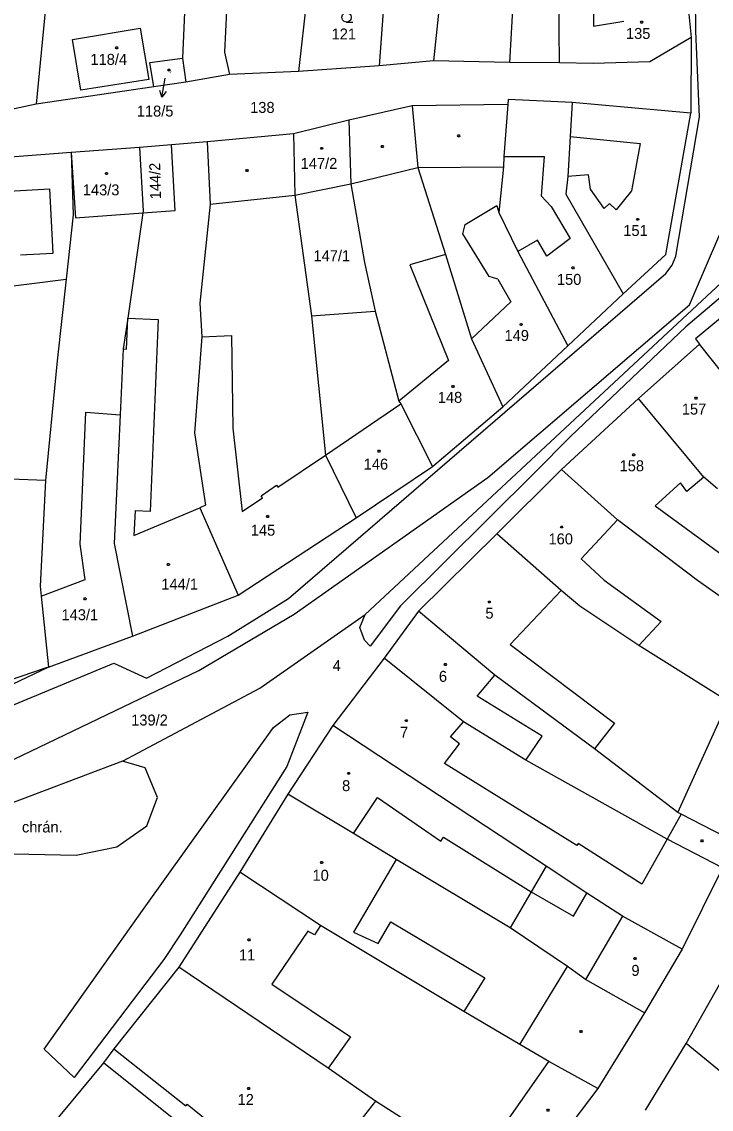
# Model space of a CAD drawing. Extents: x -609861 to -605046, y -1120287 to -1116307.
# Drawn here: x -607182.8 to -607075.8, y -1119241 to -1119072.1 of the extents above; entities that cross this region are included whole.
import ezdxf

# ---------------------------------------------------------------- set-up
doc = ezdxf.new("R2010")
doc.units = 0
for name, color, linetype in [('Vrstva 1', 7, 'Continuous'), ('Vrstva 2', 7, 'Continuous'), ('Vrstva 3', 7, 'Continuous'), ('Vrstva 4', 7, 'Continuous'), ('Vrstva 5', 7, 'Continuous'), ('Vrstva 7', 7, 'Continuous')]:
    doc.layers.add(name, color=color, linetype=linetype)

msp = doc.modelspace()

# ---------------------------------------------------------------- linework, layer by layer
at = {"layer": 'Vrstva 1'}
for p, q in [((-607177.13, -1119049.03), (-607180.57, -1119084.92)), ((-607156.72, -1119050.93), (-607157.86, -1119077.79)), ((-607125.42, -1119052.88), (-607127.32, -1119078.97)), ((-607138.24, -1119065.36), (-607139.85, -1119079.88)), ((-607079.85, -1119064.51), (-607078.88, -1119074.59)), ((-607117.62, -1119066.23), (-607118.89, -1119078.2)), ((-607106.4, -1119066.83), (-607107.08, -1119078.48)), ((-607099.3, -1119078.52), (-607099.45, -1119067.53)), ((-607151.03, -1119070.44), (-607151.35, -1119076.87)), ((-607174.95, -1119074.9), (-607164.43, -1119073.13)), ((-607164.43, -1119073.13), (-607163.09, -1119081.09)), ((-607173.66, -1119082.75), (-607174.95, -1119074.9)), ((-607078.88, -1119074.59), (-607085.32, -1119078.36)), ((-607078.88, -1119074.59), (-607078.94, -1119086.34)), ((-607151.35, -1119076.87), (-607150.54, -1119080.33)), ((-607162.91, -1119078.48), (-607157.86, -1119077.79)), ((-607162.29, -1119082.26), (-607162.91, -1119078.48)), ((-607157.86, -1119077.79), (-607157.35, -1119081.5)), ((-607127.32, -1119078.97), (-607139.85, -1119079.88)), ((-607118.89, -1119078.2), (-607127.32, -1119078.97)), ((-607107.08, -1119078.48), (-607118.89, -1119078.2)), ((-607099.3, -1119078.52), (-607107.08, -1119078.48)), ((-607094.07, -1119078.6), (-607099.3, -1119078.52)), ((-607085.32, -1119078.36), (-607094.07, -1119078.6)), ((-607150.54, -1119080.33), (-607157.35, -1119081.5)), ((-607139.85, -1119079.88), (-607150.54, -1119080.33)), ((-607162.29, -1119082.26), (-607180.57, -1119084.92)), ((-607163.09, -1119081.09), (-607173.66, -1119082.75)), ((-607157.35, -1119081.5), (-607162.29, -1119082.26)), ((-607107.28, -1119084.22), (-607107.36, -1119085.01)), ((-607097.36, -1119084.67), (-607107.28, -1119084.22)), ((-607180.57, -1119084.92), (-607202.87, -1119089.77)), ((-607122.18, -1119085.21), (-607132.02, -1119087.42)), ((-607107.36, -1119085.01), (-607122.18, -1119085.21)), ((-607122.18, -1119085.21), (-607121.33, -1119094.77)), ((-607107.36, -1119085.01), (-607107.96, -1119093.08)), ((-607097.36, -1119084.67), (-607097.66, -1119089.95)), ((-607078.94, -1119086.34), (-607097.36, -1119084.67)), ((-607132.02, -1119087.42), (-607140.62, -1119089.53)), ((-607132.02, -1119087.42), (-607131.71, -1119097.28)), ((-607082.82, -1119108.27), (-607078.94, -1119086.34)), ((-607154.04, -1119090.78), (-607159.56, -1119091.24)), ((-607140.62, -1119089.53), (-607154.04, -1119090.78)), ((-607154.04, -1119090.78), (-607153.55, -1119100.46)), ((-607140.62, -1119089.53), (-607140.41, -1119099.04)), ((-607097.66, -1119089.95), (-607098, -1119096.15)), ((-607175.16, -1119092.45), (-607191.87, -1119093.72)), ((-607164.54, -1119091.65), (-607175.16, -1119092.45)), ((-607175.16, -1119092.45), (-607174.83, -1119102.14)), ((-607159.56, -1119091.24), (-607164.54, -1119091.65)), ((-607164.54, -1119091.65), (-607163.98, -1119101.5)), ((-607158.98, -1119101.43), (-607159.56, -1119091.24)), ((-607107.96, -1119093.08), (-607108.01, -1119094.65)), ((-607121.33, -1119094.77), (-607117.03, -1119108.29)), ((-607108.01, -1119094.65), (-607108.73, -1119101.76)), ((-607098, -1119096.15), (-607098.36, -1119098.9)), ((-607140.41, -1119099.04), (-607131.71, -1119097.28)), ((-607131.71, -1119097.28), (-607129.6, -1119109.52)), ((-607079.14, -1119116.06), (-607071.01, -1119097.07)), ((-607140.41, -1119099.04), (-607137.81, -1119117.78)), ((-607098.36, -1119098.9), (-607089.41, -1119114.39)), ((-607153.55, -1119100.46), (-607155.14, -1119115.85)), ((-607174.83, -1119102.14), (-607175.93, -1119112.08)), ((-607164.02, -1119101.8), (-607166.35, -1119118.15)), ((-607164.02, -1119101.8), (-607158.98, -1119101.43)), ((-607163.98, -1119101.5), (-607164.02, -1119101.8)), ((-607108.73, -1119101.76), (-607105.8, -1119107.83)), ((-607105.8, -1119107.83), (-607098.01, -1119122.44)), ((-607129.6, -1119109.52), (-607127.92, -1119117.07)), ((-607117.03, -1119108.29), (-607112.99, -1119121.37)), ((-607089.41, -1119114.39), (-607082.82, -1119108.27)), ((-607065.74, -1119111.07), (-607078.21, -1119121.36)), ((-607190.48, -1119113.94), (-607175.93, -1119112.08)), ((-607175.93, -1119112.08), (-607177.33, -1119124.77)), ((-607129.49, -1119164.18), (-607073.44, -1119111.97)), ((-607098.01, -1119122.44), (-607089.41, -1119114.39)), ((-607155.14, -1119115.85), (-607154.84, -1119121.05)), ((-607110.47, -1119142.88), (-607079.14, -1119116.06)), ((-607166.35, -1119118.15), (-607167.07, -1119122.93)), ((-607137.81, -1119117.78), (-607127.92, -1119117.07)), ((-607137.81, -1119117.78), (-607135.63, -1119139.4)), ((-607127.92, -1119117.07), (-607124.28, -1119131.03)), ((-607154.84, -1119121.05), (-607156.01, -1119135.97)), ((-607112.99, -1119121.37), (-607108.12, -1119131.93)), ((-607078.21, -1119121.36), (-607077.6, -1119122.17)), ((-607167.07, -1119122.93), (-607167.52, -1119133.14)), ((-607108.12, -1119131.93), (-607098.01, -1119122.44)), ((-607077.6, -1119122.17), (-607087.03, -1119130.65)), ((-607070.44, -1119131.24), (-607077.6, -1119122.17)), ((-607177.33, -1119124.77), (-607179.13, -1119143.38)), ((-607124.28, -1119131.03), (-607123.94, -1119131.44)), ((-607123.94, -1119131.44), (-607119.04, -1119141.17)), ((-607087.03, -1119130.65), (-607099.02, -1119141.66)), ((-607076.89, -1119142.85), (-607087.03, -1119130.65)), ((-607167.52, -1119133.14), (-607168.45, -1119153.15)), ((-607119.04, -1119141.17), (-607108.12, -1119131.93)), ((-607156.01, -1119135.97), (-607154.26, -1119147.19)), ((-607135.63, -1119139.4), (-607130.88, -1119149.16)), ((-607130.88, -1119149.16), (-607119.04, -1119141.17)), ((-607099.02, -1119141.66), (-607109.03, -1119151.61)), ((-607090.34, -1119149.44), (-607099.02, -1119141.66)), ((-607179.13, -1119143.38), (-607179.95, -1119159.77)), ((-607140.52, -1119164.13), (-607110.47, -1119142.88)), ((-607074.8, -1119144.64), (-607076.89, -1119142.85)), ((-607154.26, -1119147.19), (-607155.15, -1119147.58)), ((-607155.15, -1119147.58), (-607149.23, -1119161.17)), ((-607149.23, -1119161.17), (-607130.88, -1119149.16)), ((-607077.89, -1119158.9), (-607090.34, -1119149.44)), ((-607109.03, -1119151.61), (-607121.19, -1119163.62)), ((-607099.04, -1119160.45), (-607109.03, -1119151.61)), ((-607168.45, -1119153.15), (-607165.6, -1119167.53)), ((-607179.95, -1119159.77), (-607179.79, -1119161.31)), ((-607068.26, -1119165.68), (-607077.89, -1119158.9)), ((-607179.79, -1119161.31), (-607178.66, -1119172.32)), ((-607165.6, -1119167.53), (-607149.23, -1119161.17)), ((-607096.14, -1119162.85), (-607099.04, -1119160.45)), ((-607121.19, -1119163.62), (-607126.53, -1119170.91)), ((-607109.37, -1119173.59), (-607121.19, -1119163.62)), ((-607087.01, -1119168.99), (-607096.14, -1119162.85)), ((-607155.33, -1119172.87), (-607140.52, -1119164.13)), ((-607145.84, -1119175.57), (-607129.49, -1119164.18)), ((-607178.66, -1119172.32), (-607165.6, -1119167.53)), ((-607073.12, -1119177.67), (-607087.01, -1119168.99)), ((-607126.53, -1119170.91), (-607134.51, -1119181.4)), ((-607114.2, -1119180.84), (-607126.53, -1119170.91)), ((-607190.11, -1119189.56), (-607155.33, -1119172.87)), ((-607179.18, -1119172.49), (-607189.77, -1119176.1)), ((-607178.66, -1119172.32), (-607189.05, -1119177.28)), ((-607178.66, -1119172.32), (-607179.18, -1119172.49)), ((-607093.9, -1119185), (-607109.37, -1119173.59)), ((-607167.17, -1119186.9), (-607145.84, -1119175.57)), ((-607134.51, -1119181.4), (-607141.52, -1119192.07)), ((-607101.41, -1119203.22), (-607134.51, -1119181.4)), ((-607104.56, -1119186.75), (-607114.2, -1119180.84)), ((-607080.97, -1119194.88), (-607093.9, -1119185)), ((-607167.17, -1119186.9), (-607189.54, -1119195.39)), ((-607082.6, -1119199.02), (-607104.56, -1119186.75)), ((-607141.52, -1119192.07), (-607148.95, -1119204.16)), ((-607131.32, -1119198.14), (-607141.52, -1119192.07)), ((-607080.44, -1119195.15), (-607080.97, -1119194.88)), ((-607072.1, -1119199.44), (-607080.44, -1119195.15)), ((-607124.66, -1119202.2), (-607131.32, -1119198.14)), ((-607074.03, -1119203.47), (-607082.6, -1119199.02)), ((-607106.97, -1119212.8), (-607124.66, -1119202.2)), ((-607148.95, -1119204.16), (-607158.44, -1119218.89)), ((-607136.45, -1119212.44), (-607148.95, -1119204.16)), ((-607101.41, -1119203.22), (-607103.72, -1119207.19)), ((-607095.06, -1119207.41), (-607101.41, -1119203.22)), ((-607074.03, -1119203.47), (-607080.27, -1119216.13)), ((-607103.72, -1119207.19), (-607106.97, -1119212.8)), ((-607089.52, -1119210.98), (-607095.06, -1119207.41)), ((-607080.27, -1119216.13), (-607089.52, -1119210.98)), ((-607114.15, -1119225.81), (-607136.45, -1119212.44)), ((-607098.08, -1119218.81), (-607106.97, -1119212.8)), ((-607080.27, -1119216.13), (-607086.1, -1119226.01)), ((-607158.44, -1119218.89), (-607168.49, -1119231.59)), ((-607135.25, -1119234.59), (-607158.44, -1119218.89)), ((-607095.26, -1119220.8), (-607098.08, -1119218.81)), ((-607079.67, -1119230.77), (-607073.12, -1119219.2)), ((-607086.1, -1119226.01), (-607095.26, -1119220.8)), ((-607105.5, -1119230.9), (-607114.15, -1119225.81)), ((-607086.1, -1119226.01), (-607093.37, -1119237.75)), ((-607100.95, -1119233.57), (-607105.5, -1119230.9)), ((-607085.96, -1119241.09), (-607079.67, -1119230.77)), ((-607056.17, -1119250.04), (-607079.67, -1119230.77)), ((-607168.49, -1119231.59), (-607170.11, -1119233.73)), ((-607170.11, -1119233.73), (-607178.63, -1119244.06)), ((-607141.48, -1119256.68), (-607170.11, -1119233.73)), ((-607127.91, -1119239.73), (-607135.25, -1119234.59)), ((-607093.37, -1119237.75), (-607100.95, -1119233.57)), ((-607093.37, -1119237.75), (-607101.74, -1119248.73)), ((-607127.91, -1119239.73), (-607139.5, -1119254.33)), ((-607113.83, -1119248.62), (-607127.91, -1119239.73))]:
    msp.add_line(p, q, dxfattribs=at)
msp.add_lwpolyline([(-607175.16, -1119092.45), (-607174.46, -1119102.56), (-607164.02, -1119101.8)], dxfattribs=at)
at = {"layer": 'Vrstva 3'}
msp.add_lwpolyline([(-607132.37, -1119072.19), (-607132.75, -1119072.09), (-607133.02, -1119071.82), (-607133.12, -1119071.45), (-607133.02, -1119071.08), (-607132.75, -1119070.81), (-607132.38, -1119070.71), (-607132.01, -1119070.81), (-607131.74, -1119071.08), (-607131.64, -1119071.46), (-607131.74, -1119071.84), (-607132.01, -1119072.11), (-607132.39, -1119072.21), (-607131.39, -1119072.21)], dxfattribs=at)
at = {"layer": 'Vrstva 4'}
for p, q in [((-607078.13, -1119073.6), (-607078.64, -1119039.82)), ((-607094.06, -1119070.53), (-607094.06, -1119072.85)), ((-607094.06, -1119072.85), (-607089.34, -1119072.04)), ((-607077.6, -1119086.89), (-607078.13, -1119073.6)), ((-607081.25, -1119108.54), (-607077.6, -1119086.89)), ((-607097.66, -1119089.95), (-607086.77, -1119091.03)), ((-607086.77, -1119091.03), (-607088.16, -1119098.41)), ((-607107.96, -1119093.08), (-607101.7, -1119093.08)), ((-607101.7, -1119093.08), (-607102.16, -1119099.14)), ((-607131.71, -1119097.28), (-607121.33, -1119094.77)), ((-607121.33, -1119094.77), (-607108.01, -1119094.65)), ((-607094.81, -1119095.88), (-607098, -1119096.15)), ((-607094.5, -1119098.11), (-607094.81, -1119095.88)), ((-607190.38, -1119098.76), (-607178.49, -1119098.09)), ((-607178.49, -1119098.09), (-607178, -1119108.13)), ((-607153.55, -1119100.46), (-607140.41, -1119099.04)), ((-607102.16, -1119099.14), (-607100.59, -1119100.82)), ((-607092.38, -1119101.15), (-607094.5, -1119098.11)), ((-607088.16, -1119098.41), (-607090.52, -1119101.33)), ((-607100.59, -1119100.82), (-607097.65, -1119105.79)), ((-607091.55, -1119100.33), (-607092.38, -1119101.15)), ((-607090.52, -1119101.33), (-607091.55, -1119100.33)), ((-607102.72, -1119106.04), (-607105.8, -1119107.83)), ((-607101.27, -1119108.54), (-607102.72, -1119106.04)), ((-607097.65, -1119105.79), (-607101.27, -1119108.54)), ((-607178, -1119108.13), (-607183.01, -1119108.39)), ((-607117.03, -1119108.29), (-607122.56, -1119109.89)), ((-607081.81, -1119109.94), (-607081.25, -1119108.54)), ((-607067.78, -1119109.38), (-607079.73, -1119119.51)), ((-607141.41, -1119161.67), (-607082.81, -1119111.22)), ((-607122.56, -1119109.89), (-607116.55, -1119124.75)), ((-607082.81, -1119111.22), (-607081.81, -1119109.94)), ((-607108.89, -1119112.09), (-607106.9, -1119115.61)), ((-607106.9, -1119115.61), (-607112.99, -1119121.37)), ((-607166.57, -1119122.96), (-607166.35, -1119118.15)), ((-607166.35, -1119118.15), (-607161.61, -1119118.38)), ((-607161.61, -1119118.38), (-607162.89, -1119148.15)), ((-607079.73, -1119119.51), (-607097.54, -1119136.48)), ((-607154.84, -1119121.05), (-607150.26, -1119120.85)), ((-607150.26, -1119120.85), (-607150.02, -1119135.21)), ((-607167.07, -1119122.93), (-607166.57, -1119122.96)), ((-607116.55, -1119124.75), (-607124.28, -1119131.03)), ((-607135.63, -1119139.4), (-607123.94, -1119131.44)), ((-607173.73, -1119153.24), (-607172.87, -1119132.74)), ((-607172.87, -1119132.74), (-607167.52, -1119133.14)), ((-607150.02, -1119135.21), (-607148.59, -1119148.17)), ((-607097.54, -1119136.48), (-607103.25, -1119142.22)), ((-607143.03, -1119144.41), (-607135.63, -1119139.4)), ((-607179.13, -1119143.38), (-607184.54, -1119143.17)), ((-607103.25, -1119142.22), (-607124.01, -1119162.82)), ((-607076.89, -1119142.85), (-607079.54, -1119145.07)), ((-607145.64, -1119145.72), (-607143.24, -1119144.1)), ((-607143.24, -1119144.1), (-607143.03, -1119144.41)), ((-607080.55, -1119143.71), (-607084.45, -1119147.28)), ((-607079.54, -1119145.07), (-607080.55, -1119143.71)), ((-607148.59, -1119148.17), (-607145.43, -1119146.03)), ((-607145.43, -1119146.03), (-607145.64, -1119145.72)), ((-607165.4, -1119151.89), (-607155.15, -1119147.58)), ((-607165.18, -1119148.06), (-607165.4, -1119151.89)), ((-607162.89, -1119148.15), (-607165.18, -1119148.06)), ((-607084.45, -1119147.28), (-607066.33, -1119160.61)), ((-607090.34, -1119149.44), (-607095.96, -1119155.54)), ((-607172.97, -1119158.7), (-607173.73, -1119153.24)), ((-607095.96, -1119155.54), (-607092.38, -1119158.85)), ((-607179.79, -1119161.31), (-607172.97, -1119158.7)), ((-607092.38, -1119158.85), (-607083.53, -1119165.25)), ((-607150.8, -1119167.5), (-607141.41, -1119161.67)), ((-607099.04, -1119160.45), (-607106.97, -1119168.81)), ((-607124.01, -1119162.82), (-607128.7, -1119169.08)), ((-607130.33, -1119166.17), (-607129.49, -1119164.18)), ((-607083.53, -1119165.25), (-607087.01, -1119168.99)), ((-607129.58, -1119168.14), (-607130.33, -1119166.17)), ((-607163.44, -1119174.04), (-607150.8, -1119167.5)), ((-607128.7, -1119169.08), (-607129.58, -1119168.14)), ((-607106.97, -1119168.81), (-607090.78, -1119181.02)), ((-607187.61, -1119179.65), (-607168.52, -1119171.71)), ((-607168.52, -1119171.71), (-607163.44, -1119174.04)), ((-607112.1, -1119176.85), (-607109.37, -1119173.59)), ((-607102.03, -1119183.05), (-607112.1, -1119176.85)), ((-607080.97, -1119194.88), (-607073.12, -1119177.67)), ((-607143.73, -1119181.71), (-607141.21, -1119179.75)), ((-607138.39, -1119179.3), (-607141.64, -1119187.73)), ((-607141.21, -1119179.75), (-607138.39, -1119179.3)), ((-607163.79, -1119209.76), (-607143.73, -1119181.71)), ((-607116.26, -1119183.13), (-607114.2, -1119180.84)), ((-607090.78, -1119181.02), (-607093.9, -1119185)), ((-607114.82, -1119184.23), (-607116.26, -1119183.13)), ((-607104.56, -1119186.75), (-607102.03, -1119183.05)), ((-607117.18, -1119187.31), (-607114.82, -1119184.23)), ((-607163.67, -1119187.95), (-607167.17, -1119186.9)), ((-607096.61, -1119200.03), (-607117.18, -1119187.31)), ((-607161.74, -1119192.55), (-607163.67, -1119187.95)), ((-607141.64, -1119187.73), (-607158.22, -1119213.89)), ((-607163.39, -1119196.98), (-607161.74, -1119192.55)), ((-607131.32, -1119198.14), (-607127.56, -1119192.57)), ((-607127.56, -1119192.57), (-607117.76, -1119199.35)), ((-607080.44, -1119195.15), (-607082.6, -1119199.02)), ((-607168.04, -1119200.21), (-607163.39, -1119196.98)), ((-607117.76, -1119199.35), (-607117.31, -1119198.71)), ((-607117.31, -1119198.71), (-607103.72, -1119207.19)), ((-607082.6, -1119199.02), (-607086.55, -1119206.03)), ((-607174.34, -1119201.5), (-607168.04, -1119200.21)), ((-607096.44, -1119199.7), (-607096.61, -1119200.03)), ((-607086.55, -1119206.03), (-607096.44, -1119199.7)), ((-607187.75, -1119201.23), (-607174.34, -1119201.5)), ((-607124.66, -1119202.2), (-607131.32, -1119213.46)), ((-607103.72, -1119207.19), (-607097.13, -1119211)), ((-607097.13, -1119211), (-607095.06, -1119207.41)), ((-607179.33, -1119231.63), (-607163.79, -1119209.76)), ((-607089.52, -1119210.98), (-607095.26, -1119220.8)), ((-607136.45, -1119212.44), (-607137.35, -1119213.89)), ((-607127.49, -1119215.22), (-607125.48, -1119211.87)), ((-607125.48, -1119211.87), (-607110.91, -1119220.57)), ((-607158.22, -1119213.89), (-607160.76, -1119217.72)), ((-607138.38, -1119213.32), (-607143.96, -1119221.53)), ((-607137.35, -1119213.89), (-607138.38, -1119213.32)), ((-607131.32, -1119213.46), (-607127.49, -1119215.22)), ((-607160.76, -1119217.72), (-607174.68, -1119236.05)), ((-607105.5, -1119230.9), (-607098.08, -1119218.81)), ((-607110.91, -1119220.57), (-607114.15, -1119225.81)), ((-607143.96, -1119221.53), (-607131.78, -1119229.72)), ((-607131.78, -1119229.72), (-607135.25, -1119234.59)), ((-607174.68, -1119236.05), (-607179.33, -1119231.63)), ((-607168.49, -1119231.59), (-607157.33, -1119240.44)), ((-607108.3, -1119244.06), (-607100.95, -1119233.57)), ((-607157.33, -1119240.44), (-607157.11, -1119240.17)), ((-607157.11, -1119240.17), (-607139.5, -1119254.33))]:
    msp.add_line(p, q, dxfattribs=at)
msp.add_lwpolyline([(-607108.89, -1119112.09), (-607110.24, -1119111.7), (-607114.32, -1119105.05), (-607113.95, -1119103.59), (-607109.07, -1119100.65), (-607108.73, -1119101.76)], dxfattribs=at)
at = {"layer": 'Vrstva 5'}
for points in [[(-607086.48, -1119072.05), (-607086.39, -1119072.2), (-607086.48, -1119072.35), (-607086.66, -1119072.35), (-607086.75, -1119072.2), (-607086.66, -1119072.05)], [(-607167.99, -1119076.03), (-607167.9, -1119076.18), (-607167.99, -1119076.33), (-607168.17, -1119076.33), (-607168.26, -1119076.18), (-607168.17, -1119076.03)], [(-607159.88, -1119079.48), (-607159.79, -1119079.63), (-607159.88, -1119079.78), (-607160.06, -1119079.78), (-607160.15, -1119079.63), (-607160.06, -1119079.48)], [(-607114.88, -1119089.71), (-607114.79, -1119089.86), (-607114.88, -1119090.01), (-607115.06, -1119090.01), (-607115.15, -1119089.86), (-607115.06, -1119089.71)], [(-607136.14, -1119091.64), (-607136.05, -1119091.79), (-607136.14, -1119091.94), (-607136.32, -1119091.94), (-607136.41, -1119091.79), (-607136.32, -1119091.64)], [(-607126.73, -1119091.36), (-607126.64, -1119091.51), (-607126.73, -1119091.66), (-607126.91, -1119091.66), (-607127, -1119091.51), (-607126.91, -1119091.36)], [(-607169.56, -1119095.53), (-607169.47, -1119095.68), (-607169.56, -1119095.83), (-607169.74, -1119095.83), (-607169.83, -1119095.68), (-607169.74, -1119095.53)], [(-607147.74, -1119095.09), (-607147.65, -1119095.24), (-607147.74, -1119095.39), (-607147.92, -1119095.39), (-607148.01, -1119095.24), (-607147.92, -1119095.09)], [(-607087.07, -1119102.66), (-607086.98, -1119102.81), (-607087.07, -1119102.96), (-607087.25, -1119102.96), (-607087.34, -1119102.81), (-607087.25, -1119102.66)], [(-607097.15, -1119110.19), (-607097.06, -1119110.34), (-607097.15, -1119110.49), (-607097.33, -1119110.49), (-607097.42, -1119110.34), (-607097.33, -1119110.19)], [(-607105.18, -1119119), (-607105.09, -1119119.15), (-607105.18, -1119119.3), (-607105.36, -1119119.3), (-607105.45, -1119119.15), (-607105.36, -1119119)], [(-607115.76, -1119128.6), (-607115.67, -1119128.75), (-607115.76, -1119128.9), (-607115.94, -1119128.9), (-607116.03, -1119128.75), (-607115.94, -1119128.6)], [(-607078.03, -1119130.41), (-607077.94, -1119130.56), (-607078.03, -1119130.71), (-607078.21, -1119130.71), (-607078.3, -1119130.56), (-607078.21, -1119130.41)], [(-607127.26, -1119138.67), (-607127.17, -1119138.82), (-607127.26, -1119138.97), (-607127.44, -1119138.97), (-607127.53, -1119138.82), (-607127.44, -1119138.67)], [(-607087.69, -1119139.21), (-607087.6, -1119139.36), (-607087.69, -1119139.51), (-607087.87, -1119139.51), (-607087.96, -1119139.36), (-607087.87, -1119139.21)], [(-607144.54, -1119148.79), (-607144.45, -1119148.94), (-607144.54, -1119149.09), (-607144.72, -1119149.09), (-607144.81, -1119148.94), (-607144.72, -1119148.79)], [(-607098.88, -1119150.42), (-607098.79, -1119150.57), (-607098.88, -1119150.72), (-607099.06, -1119150.72), (-607099.15, -1119150.57), (-607099.06, -1119150.42)], [(-607159.94, -1119156.25), (-607159.85, -1119156.4), (-607159.94, -1119156.55), (-607160.12, -1119156.55), (-607160.21, -1119156.4), (-607160.12, -1119156.25)], [(-607172.88, -1119161.59), (-607172.79, -1119161.74), (-607172.88, -1119161.89), (-607173.06, -1119161.89), (-607173.15, -1119161.74), (-607173.06, -1119161.59)], [(-607110.11, -1119162.07), (-607110.02, -1119162.22), (-607110.11, -1119162.37), (-607110.29, -1119162.37), (-607110.38, -1119162.22), (-607110.29, -1119162.07)], [(-607116.95, -1119171.78), (-607116.86, -1119171.93), (-607116.95, -1119172.08), (-607117.13, -1119172.08), (-607117.22, -1119171.93), (-607117.13, -1119171.78)], [(-607123.03, -1119180.49), (-607122.94, -1119180.64), (-607123.03, -1119180.79), (-607123.21, -1119180.79), (-607123.3, -1119180.64), (-607123.21, -1119180.49)], [(-607131.95, -1119188.66), (-607131.86, -1119188.81), (-607131.95, -1119188.96), (-607132.13, -1119188.96), (-607132.22, -1119188.81), (-607132.13, -1119188.66)], [(-607077.11, -1119199.15), (-607077.02, -1119199.3), (-607077.11, -1119199.45), (-607077.29, -1119199.45), (-607077.38, -1119199.3), (-607077.29, -1119199.15)], [(-607136.14, -1119202.5), (-607136.05, -1119202.65), (-607136.14, -1119202.8), (-607136.32, -1119202.8), (-607136.41, -1119202.65), (-607136.32, -1119202.5)], [(-607147.46, -1119214.52), (-607147.37, -1119214.67), (-607147.46, -1119214.82), (-607147.64, -1119214.82), (-607147.73, -1119214.67), (-607147.64, -1119214.52)], [(-607087.53, -1119217.4), (-607087.44, -1119217.55), (-607087.53, -1119217.7), (-607087.71, -1119217.7), (-607087.8, -1119217.55), (-607087.71, -1119217.4)], [(-607095.88, -1119228.74), (-607095.79, -1119228.89), (-607095.88, -1119229.04), (-607096.06, -1119229.04), (-607096.15, -1119228.89), (-607096.06, -1119228.74)], [(-607147.5, -1119237.58), (-607147.41, -1119237.73), (-607147.5, -1119237.88), (-607147.68, -1119237.88), (-607147.77, -1119237.73), (-607147.68, -1119237.58)], [(-607101.02, -1119240.94), (-607100.93, -1119241.09), (-607101.02, -1119241.24), (-607101.2, -1119241.24), (-607101.29, -1119241.09), (-607101.2, -1119240.94)]]:
    msp.add_lwpolyline(points, close=True, dxfattribs=at)
at = {"layer": 'Vrstva 7'}
msp.add_line((-607161.052, -1119083.859), (-607160.56, -1119080.9), dxfattribs=at)
msp.add_lwpolyline([(-607160.394, -1119082.955), (-607161.052, -1119083.859), (-607161.381, -1119082.791)], dxfattribs=at)

# ---------------------------------------------------------------- texts
at = {"layer": 'Vrstva 2'}
for s, height, p in [('121', 1.7, (-607134.707, -1119074.89)), ('135', 1.7, (-607088.997, -1119074.81)), ('118/4', 1.7, (-607172.147, -1119078.83)), ('118/5', 0.2, (-607160.194, -1119080.11)), ('138', 1.7, (-607147.347, -1119086.29)), ('147/2', 1.7, (-607139.507, -1119094.98)), ('143/3', 1.7, (-607173.329, -1119099.09)), ('151', 1.7, (-607089.417, -1119105.4)), ('147/1', 1.7, (-607137.517, -1119109.32)), ('150', 1.7, (-607099.717, -1119112.99)), ('149', 1.7, (-607107.857, -1119121.69)), ('148', 1.7, (-607118.217, -1119131.3)), ('157', 1.7, (-607080.327, -1119133.12)), ('146', 1.7, (-607129.717, -1119141.66)), ('158', 1.7, (-607089.987, -1119141.92)), ('145', 1.7, (-607147.247, -1119151.92)), ('160', 1.7, (-607101.027, -1119153.27)), ('144/1', 1.7, (-607161.137, -1119160.3)), ('143/1', 1.7, (-607176.634, -1119165.04)), ('5', 1.7, (-607110.823, -1119164.8)), ('4', 1.7, (-607134.533, -1119172.94)), ('6', 1.7, (-607118.043, -1119174.61)), ('139/2', 1.7, (-607165.817, -1119181.39)), ('7', 1.7, (-607124.073, -1119183.28)), ('8', 1.7, (-607133.073, -1119191.58)), ('10', 1.7, (-607137.667, -1119205.49)), ('11', 1.7, (-607149.087, -1119217.85)), ('9', 1.7, (-607088.153, -1119220.25)), ('12', 1.7, (-607149.297, -1119240.3))]:
    msp.add_text(s, height=height, dxfattribs=at).set_placement(p)
msp.add_text('144/2', height=1.7, rotation=91.50136, dxfattribs=at).set_placement((-607161.177, -1119099.688))
at = {"layer": 'Vrstva 7'}
for s, p in [('118/5', (-607164.947, -1119086.86)), ('chrán.', (-607182.772, -1119197.99))]:
    msp.add_text(s, height=1.7, dxfattribs=at).set_placement(p)

doc.saveas('drawing.dxf')
